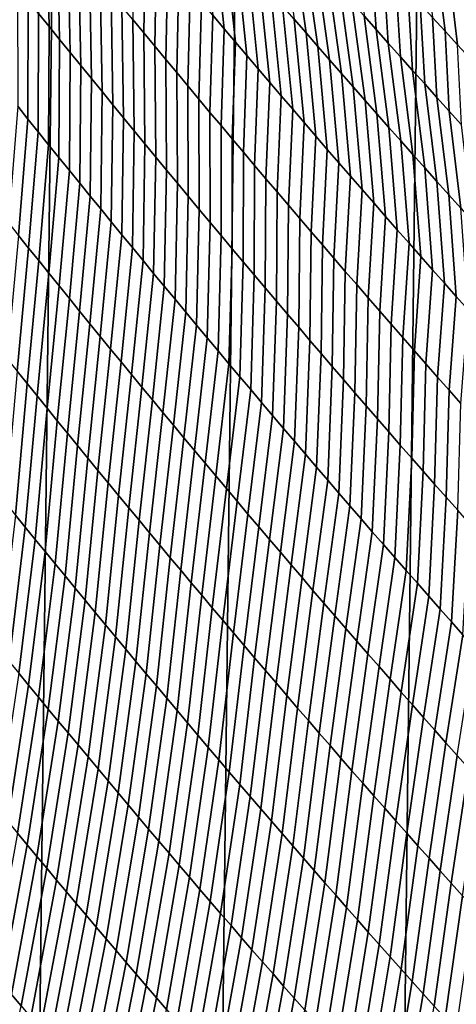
# Model space of a CAD drawing. Header units: metres. Extents: x -240 to 45, y -77 to 27.
# Tile 933 of 1056: x 4.17 to 5.64, y -19.38 to -16.07. Entities that reach past the tile are written whole.
import ezdxf

# ---------------------------------------------------------------- set-up
doc = ezdxf.new("R2010")
doc.units = ezdxf.units.M
doc.layers.add('solid_102011X2', color=7, linetype='CONTINUOUS')

msp = doc.modelspace()

# ---------------------------------------------------------------- linework, layer by layer
at = {"layer": 'solid_102011X2'}
for points in [[(4.777777, 26.364204), (4.160993, -26.468023), (3.541257, -26.558228), (4.16087, 26.46805)], [(5.392083, 26.246679), (4.77797, -26.364157), (4.160993, -26.468023), (4.777777, 26.364204)], [(6.002442, 26.115765), (5.392362, -26.246609), (4.77797, -26.364157), (5.392083, 26.246679)], [(6.608932, 25.971432), (6.00279, -26.115679), (5.392362, -26.246609), (6.002442, 26.115765)], [(4.238282, -16.044172, 116.521873), (4.273638, -16.088011, 116.556), (4.264534, -15.708798, 116.926529), (4.228619, -15.664352, 116.893143)], [(4.273638, -16.088011, 116.556), (4.309095, -16.131878, 116.590034), (4.30055, -15.753268, 116.959824), (4.264534, -15.708798, 116.926529)], [(4.824756, -16.050516, 117.808846), (4.862894, -16.095701, 117.839882), (4.825462, -15.744552, 118.216774), (4.786731, -15.698879, 118.186501)], [(4.555439, -16.065065, 117.190224), (4.592242, -16.109661, 117.222763), (4.597897, -15.7794, 117.620537), (4.56042, -15.734223, 117.588806)], [(5.099155, -16.064016, 118.425858), (5.138615, -16.109602, 118.455322), (5.091511, -15.777246, 118.838005), (5.051434, -15.731234, 118.809334)], [(4.309095, -16.131878, 116.590034), (4.344653, -16.17577, 116.623985), (4.336667, -15.797758, 116.993019), (4.30055, -15.753268, 116.959824)], [(4.862894, -16.095701, 117.839882), (4.901124, -16.140881, 117.870827), (4.864287, -15.790218, 118.246941), (4.825462, -15.744552, 118.216774)], [(4.344653, -16.17577, 116.623985), (4.380311, -16.219685, 116.657837), (4.372883, -15.842269, 117.026123), (4.336667, -15.797758, 116.993019)], [(4.592242, -16.109661, 117.222763), (4.629141, -16.154266, 117.255203), (4.63547, -15.824581, 117.652161), (4.597897, -15.7794, 117.620537)], [(4.901124, -16.140881, 117.870827), (4.939447, -16.186056, 117.901672), (4.903204, -15.835877, 118.277016), (4.864287, -15.790218, 118.246941)], [(5.138615, -16.109602, 118.455322), (5.178163, -16.155172, 118.484688), (5.131677, -15.823238, 118.866577), (5.091511, -15.777246, 118.838005)], [(5.333819, -16.052876, 119.007904), (5.374506, -16.098728, 119.035866), (5.35634, -15.82795, 119.449471), (5.314919, -15.781747, 119.422401)], [(5.564699, -16.058458, 119.583275), (5.606616, -16.104448, 119.609726), (5.575527, -15.846955, 120.023857), (5.532838, -15.800653, 119.998268)], [(4.629141, -16.154266, 117.255203), (4.666136, -16.198881, 117.287552), (4.673138, -15.869765, 117.683693), (4.63547, -15.824581, 117.652161)], [(4.939447, -16.186056, 117.901672), (4.977861, -16.231226, 117.932419), (4.942213, -15.881528, 118.306984), (4.903204, -15.835877, 118.277016)], [(5.178163, -16.155172, 118.484688), (5.217799, -16.200726, 118.513947), (5.171931, -15.869212, 118.89505), (5.131677, -15.823238, 118.866577)], [(5.374506, -16.098728, 119.035866), (5.415277, -16.144552, 119.063713), (5.397846, -15.874121, 119.47644), (5.35634, -15.82795, 119.449471)], [(4.380311, -16.219685, 116.657837), (4.416069, -16.263622, 116.691605), (4.409198, -15.886798, 117.059128), (4.372883, -15.842269, 117.026123)], [(4.666136, -16.198881, 117.287552), (4.703225, -16.2435, 117.319809), (4.710901, -15.914953, 117.715126), (4.673138, -15.869765, 117.683693)], [(5.217799, -16.200726, 118.513947), (5.257522, -16.246258, 118.543106), (5.212273, -15.915164, 118.923416), (5.171931, -15.869212, 118.89505)], [(5.415277, -16.144552, 119.063713), (5.456131, -16.190344, 119.091469), (5.439435, -15.920259, 119.503304), (5.397846, -15.874121, 119.47644)], [(5.606616, -16.104448, 119.609726), (5.648613, -16.150396, 119.636078), (5.618299, -15.893213, 120.049339), (5.575527, -15.846955, 120.023857)], [(4.416069, -16.263622, 116.691605), (4.451925, -16.307581, 116.725273), (4.445611, -15.931343, 117.092041), (4.409198, -15.886798, 117.059128)], [(4.977861, -16.231226, 117.932419), (5.016366, -16.276388, 117.963058), (4.981313, -15.927169, 118.336853), (4.942213, -15.881528, 118.306984)], [(5.648613, -16.150396, 119.636078), (5.690691, -16.196302, 119.662323), (5.66115, -15.939425, 120.074722), (5.618299, -15.893213, 120.049339)], [(4.451925, -16.307581, 116.725273), (4.48788, -16.351559, 116.758858), (4.482123, -15.975904, 117.124863), (4.445611, -15.931343, 117.092041)], [(4.703225, -16.2435, 117.319809), (4.740409, -16.288126, 117.351967), (4.748759, -15.960141, 117.746468), (4.710901, -15.914953, 117.715126)], [(5.016366, -16.276388, 117.963058), (5.054962, -16.321541, 117.993607), (5.020504, -15.972797, 118.366623), (4.981313, -15.927169, 118.336853)], [(5.257522, -16.246258, 118.543106), (5.297331, -16.291769, 118.572166), (5.252702, -15.961093, 118.951683), (5.212273, -15.915164, 118.923416)], [(5.456131, -16.190344, 119.091469), (5.497068, -16.236105, 119.119118), (5.481107, -15.966362, 119.53006), (5.439435, -15.920259, 119.503304)], [(4.167982, -16.356815, 116.099297), (4.202582, -16.399921, 116.134293), (4.203027, -16.00036, 116.487656), (4.167875, -15.95658, 116.453346)], [(4.740409, -16.288126, 117.351967), (4.777688, -16.332754, 117.384026), (4.78671, -16.005329, 117.777702), (4.748759, -15.960141, 117.746468)], [(5.054962, -16.321541, 117.993607), (5.093647, -16.366684, 118.024055), (5.059785, -16.018414, 118.396294), (5.020504, -15.972797, 118.366623)], [(5.297331, -16.291769, 118.572166), (5.337226, -16.337259, 118.60112), (5.293218, -16.006998, 118.979843), (5.252702, -15.961093, 118.951683)], [(5.497068, -16.236105, 119.119118), (5.538087, -16.281834, 119.14666), (5.522862, -16.012428, 119.556717), (5.481107, -15.966362, 119.53006)], [(4.202582, -16.399921, 116.134293), (4.237286, -16.443062, 116.169205), (4.238282, -16.044172, 116.521873), (4.203027, -16.00036, 116.487656)], [(4.48788, -16.351559, 116.758858), (4.523933, -16.395554, 116.792351), (4.518733, -16.020477, 117.157593), (4.482123, -15.975904, 117.124863)], [(4.777688, -16.332754, 117.384026), (4.815061, -16.377386, 117.415993), (4.824756, -16.050516, 117.808846), (4.78671, -16.005329, 117.777702)], [(5.337226, -16.337259, 118.60112), (5.377207, -16.382725, 118.629974), (5.333819, -16.052876, 119.007904), (5.293218, -16.006998, 118.979843)], [(4.523933, -16.395554, 116.792351), (4.560084, -16.439566, 116.825745), (4.555439, -16.065065, 117.190224), (4.518733, -16.020477, 117.157593)], [(5.093647, -16.366684, 118.024055), (5.132421, -16.411816, 118.054398), (5.099155, -16.064016, 118.425858), (5.059785, -16.018414, 118.396294)], [(5.538087, -16.281834, 119.14666), (5.579188, -16.327526, 119.17411), (5.564699, -16.058458, 119.583275), (5.522862, -16.012428, 119.556717)], [(4.237286, -16.443062, 116.169205), (4.272091, -16.486235, 116.204033), (4.273638, -16.088011, 116.556), (4.238282, -16.044172, 116.521873)], [(4.560084, -16.439566, 116.825745), (4.596333, -16.483589, 116.859055), (4.592242, -16.109661, 117.222763), (4.555439, -16.065065, 117.190224)], [(4.815061, -16.377386, 117.415993), (4.852526, -16.42202, 117.447868), (4.862894, -16.095701, 117.839882), (4.824756, -16.050516, 117.808846)], [(5.132421, -16.411816, 118.054398), (5.171285, -16.456934, 118.084648), (5.138615, -16.109602, 118.455322), (5.099155, -16.064016, 118.425858)], [(5.377207, -16.382725, 118.629974), (5.417272, -16.428165, 118.65873), (5.374506, -16.098728, 119.035866), (5.333819, -16.052876, 119.007904)], [(5.579188, -16.327526, 119.17411), (5.62037, -16.373184, 119.201447), (5.606616, -16.104448, 119.609726), (5.564699, -16.058458, 119.583275)], [(4.272091, -16.486235, 116.204033), (4.306998, -16.52944, 116.23877), (4.309095, -16.131878, 116.590034), (4.273638, -16.088011, 116.556)], [(4.852526, -16.42202, 117.447868), (4.890085, -16.466654, 117.479645), (4.901124, -16.140881, 117.870827), (4.862894, -16.095701, 117.839882)], [(5.417272, -16.428165, 118.65873), (5.457421, -16.473579, 118.687378), (5.415277, -16.144552, 119.063713), (5.374506, -16.098728, 119.035866)], [(5.62037, -16.373184, 119.201447), (5.661632, -16.418802, 119.228691), (5.648613, -16.150396, 119.636078), (5.606616, -16.104448, 119.609726)], [(4.306998, -16.52944, 116.23877), (4.342007, -16.572672, 116.273415), (4.344653, -16.17577, 116.623985), (4.309095, -16.131878, 116.590034)], [(4.596333, -16.483589, 116.859055), (4.632677, -16.527628, 116.892265), (4.629141, -16.154266, 117.255203), (4.592242, -16.109661, 117.222763)], [(5.171285, -16.456934, 118.084648), (5.210237, -16.502037, 118.114792), (5.178163, -16.155172, 118.484688), (5.138615, -16.109602, 118.455322)], [(4.632677, -16.527628, 116.892265), (4.669117, -16.571676, 116.925392), (4.666136, -16.198881, 117.287552), (4.629141, -16.154266, 117.255203)], [(4.890085, -16.466654, 117.479645), (4.927736, -16.511286, 117.511322), (4.939447, -16.186056, 117.901672), (4.901124, -16.140881, 117.870827)], [(5.210237, -16.502037, 118.114792), (5.249277, -16.547125, 118.144844), (5.217799, -16.200726, 118.513947), (5.178163, -16.155172, 118.484688)], [(5.457421, -16.473579, 118.687378), (5.497653, -16.518965, 118.715927), (5.456131, -16.190344, 119.091469), (5.415277, -16.144552, 119.063713)], [(4.342007, -16.572672, 116.273415), (4.377117, -16.615932, 116.307976), (4.380311, -16.219685, 116.657837), (4.344653, -16.17577, 116.623985)], [(4.669117, -16.571676, 116.925392), (4.705654, -16.615736, 116.95842), (4.703225, -16.2435, 117.319809), (4.666136, -16.198881, 117.287552)], [(4.927736, -16.511286, 117.511322), (4.965479, -16.555918, 117.5429), (4.977861, -16.231226, 117.932419), (4.939447, -16.186056, 117.901672)], [(5.249277, -16.547125, 118.144844), (5.288403, -16.592197, 118.174789), (5.257522, -16.246258, 118.543106), (5.217799, -16.200726, 118.513947)], [(5.497653, -16.518965, 118.715927), (5.537968, -16.56432, 118.744377), (5.497068, -16.236105, 119.119118), (5.456131, -16.190344, 119.091469)], [(4.377117, -16.615932, 116.307976), (4.412327, -16.659218, 116.342453), (4.416069, -16.263622, 116.691605), (4.380311, -16.219685, 116.657837)], [(4.965479, -16.555918, 117.5429), (5.003314, -16.600544, 117.574387), (5.016366, -16.276388, 117.963058), (4.977861, -16.231226, 117.932419)], [(5.537968, -16.56432, 118.744377), (5.578365, -16.609644, 118.77272), (5.538087, -16.281834, 119.14666), (5.497068, -16.236105, 119.119118)], [(4.412327, -16.659218, 116.342453), (4.447637, -16.70253, 116.376839), (4.451925, -16.307581, 116.725273), (4.416069, -16.263622, 116.691605)], [(4.705654, -16.615736, 116.95842), (4.742286, -16.659803, 116.991364), (4.740409, -16.288126, 117.351967), (4.703225, -16.2435, 117.319809)], [(5.288403, -16.592197, 118.174789), (5.327616, -16.637249, 118.204636), (5.297331, -16.291769, 118.572166), (5.257522, -16.246258, 118.543106)], [(4.742286, -16.659803, 116.991364), (4.779012, -16.70388, 117.024208), (4.777688, -16.332754, 117.384026), (4.740409, -16.288126, 117.351967)], [(5.003314, -16.600544, 117.574387), (5.04124, -16.645166, 117.605774), (5.054962, -16.321541, 117.993607), (5.016366, -16.276388, 117.963058)], [(5.327616, -16.637249, 118.204636), (5.366916, -16.682281, 118.234375), (5.337226, -16.337259, 118.60112), (5.297331, -16.291769, 118.572166)], [(5.578365, -16.609644, 118.77272), (5.618844, -16.654936, 118.800964), (5.579188, -16.327526, 119.17411), (5.538087, -16.281834, 119.14666)], [(4.447637, -16.70253, 116.376839), (4.483047, -16.745863, 116.41114), (4.48788, -16.351559, 116.758858), (4.451925, -16.307581, 116.725273)], [(4.779012, -16.70388, 117.024208), (4.815834, -16.747961, 117.056953), (4.815061, -16.377386, 117.415993), (4.777688, -16.332754, 117.384026)], [(5.04124, -16.645166, 117.605774), (5.079256, -16.689781, 117.637062), (5.093647, -16.366684, 118.024055), (5.054962, -16.321541, 117.993607)], [(5.366916, -16.682281, 118.234375), (5.4063, -16.727291, 118.264023), (5.377207, -16.382725, 118.629974), (5.337226, -16.337259, 118.60112)], [(5.618844, -16.654936, 118.800964), (5.659403, -16.700191, 118.829109), (5.62037, -16.373184, 119.201447), (5.579188, -16.327526, 119.17411)], [(4.136632, -16.749477, 115.743362), (4.170585, -16.791779, 115.778999), (4.202582, -16.399921, 116.134293), (4.167982, -16.356815, 116.099297)], [(4.483047, -16.745863, 116.41114), (4.518555, -16.789219, 116.445351), (4.523933, -16.395554, 116.792351), (4.48788, -16.351559, 116.758858)], [(5.079256, -16.689781, 117.637062), (5.117362, -16.734388, 117.668259), (5.132421, -16.411816, 118.054398), (5.093647, -16.366684, 118.024055)], [(4.170585, -16.791779, 115.778999), (4.204641, -16.834116, 115.81456), (4.237286, -16.443062, 116.169205), (4.202582, -16.399921, 116.134293)], [(4.518555, -16.789219, 116.445351), (4.554163, -16.832592, 116.479477), (4.560084, -16.439566, 116.825745), (4.523933, -16.395554, 116.792351)], [(4.815834, -16.747961, 117.056953), (4.852749, -16.792048, 117.089615), (4.852526, -16.42202, 117.447868), (4.815061, -16.377386, 117.415993)], [(5.4063, -16.727291, 118.264023), (5.445769, -16.77228, 118.293571), (5.417272, -16.428165, 118.65873), (5.377207, -16.382725, 118.629974)], [(5.659403, -16.700191, 118.829109), (5.700042, -16.745411, 118.857155), (5.661632, -16.418802, 119.228691), (5.62037, -16.373184, 119.201447)], [(4.852749, -16.792048, 117.089615), (4.889759, -16.83614, 117.122177), (4.890085, -16.466654, 117.479645), (4.852526, -16.42202, 117.447868)], [(5.117362, -16.734388, 117.668259), (5.155559, -16.778988, 117.699348), (5.171285, -16.456934, 118.084648), (5.132421, -16.411816, 118.054398)], [(5.445769, -16.77228, 118.293571), (5.485323, -16.817242, 118.323013), (5.457421, -16.473579, 118.687378), (5.417272, -16.428165, 118.65873)], [(4.204641, -16.834116, 115.81456), (4.238801, -16.876492, 115.850037), (4.272091, -16.486235, 116.204033), (4.237286, -16.443062, 116.169205)], [(4.554163, -16.832592, 116.479477), (4.589868, -16.875986, 116.513504), (4.596333, -16.483589, 116.859055), (4.560084, -16.439566, 116.825745)], [(4.889759, -16.83614, 117.122177), (4.926861, -16.880232, 117.154648), (4.927736, -16.511286, 117.511322), (4.890085, -16.466654, 117.479645)], [(5.155559, -16.778988, 117.699348), (5.193843, -16.823576, 117.730347), (5.210237, -16.502037, 118.114792), (5.171285, -16.456934, 118.084648)], [(4.238801, -16.876492, 115.850037), (4.273065, -16.918901, 115.885437), (4.306998, -16.52944, 116.23877), (4.272091, -16.486235, 116.204033)], [(4.589868, -16.875986, 116.513504), (4.62567, -16.919395, 116.547455), (4.632677, -16.527628, 116.892265), (4.596333, -16.483589, 116.859055)], [(5.193843, -16.823576, 117.730347), (5.232217, -16.868153, 117.761246), (5.249277, -16.547125, 118.144844), (5.210237, -16.502037, 118.114792)], [(5.485323, -16.817242, 118.323013), (5.52496, -16.862179, 118.352356), (5.497653, -16.518965, 118.715927), (5.457421, -16.473579, 118.687378)], [(4.273065, -16.918901, 115.885437), (4.30743, -16.961346, 115.920746), (4.342007, -16.572672, 116.273415), (4.306998, -16.52944, 116.23877)], [(4.62567, -16.919395, 116.547455), (4.66157, -16.96282, 116.581306), (4.669117, -16.571676, 116.925392), (4.632677, -16.527628, 116.892265)], [(4.926861, -16.880232, 117.154648), (4.964057, -16.924326, 117.187027), (4.965479, -16.555918, 117.5429), (4.927736, -16.511286, 117.511322)], [(5.52496, -16.862179, 118.352356), (5.56468, -16.907087, 118.381599), (5.537968, -16.56432, 118.744377), (5.497653, -16.518965, 118.715927)], [(4.964057, -16.924326, 117.187027), (5.001345, -16.96842, 117.219307), (5.003314, -16.600544, 117.574387), (4.965479, -16.555918, 117.5429)], [(5.232217, -16.868153, 117.761246), (5.270679, -16.912716, 117.792046), (5.288403, -16.592197, 118.174789), (5.249277, -16.547125, 118.144844)], [(5.56468, -16.907087, 118.381599), (5.604483, -16.951967, 118.410744), (5.578365, -16.609644, 118.77272), (5.537968, -16.56432, 118.744377)], [(4.30743, -16.961346, 115.920746), (4.341898, -17.003822, 115.955978), (4.377117, -16.615932, 116.307976), (4.342007, -16.572672, 116.273415)], [(4.66157, -16.96282, 116.581306), (4.697567, -17.006258, 116.615074), (4.705654, -16.615736, 116.95842), (4.669117, -16.571676, 116.925392)], [(5.001345, -16.96842, 117.219307), (5.038726, -17.012512, 117.251495), (5.04124, -16.645166, 117.605774), (5.003314, -16.600544, 117.574387)], [(5.270679, -16.912716, 117.792046), (5.309228, -16.957264, 117.822754), (5.327616, -16.637249, 118.204636), (5.288403, -16.592197, 118.174789)], [(4.341898, -17.003822, 115.955978), (4.376468, -17.046329, 115.991127), (4.412327, -16.659218, 116.342453), (4.377117, -16.615932, 116.307976)], [(4.697567, -17.006258, 116.615074), (4.73366, -17.049709, 116.64875), (4.742286, -16.659803, 116.991364), (4.705654, -16.615736, 116.95842)], [(5.309228, -16.957264, 117.822754), (5.347865, -17.001795, 117.853355), (5.366916, -16.682281, 118.234375), (5.327616, -16.637249, 118.204636)], [(5.604483, -16.951967, 118.410744), (5.644367, -16.996817, 118.439789), (5.618844, -16.654936, 118.800964), (5.578365, -16.609644, 118.77272)], [(4.376468, -17.046329, 115.991127), (4.411139, -17.088865, 116.026192), (4.447637, -16.70253, 116.376839), (4.412327, -16.659218, 116.342453)], [(4.73366, -17.049709, 116.64875), (4.76985, -17.09317, 116.682343), (4.779012, -16.70388, 117.024208), (4.742286, -16.659803, 116.991364)], [(5.038726, -17.012512, 117.251495), (5.076198, -17.056601, 117.283585), (5.079256, -16.689781, 117.637062), (5.04124, -16.645166, 117.605774)], [(5.644367, -16.996817, 118.439789), (5.684332, -17.041632, 118.468735), (5.659403, -16.700191, 118.829109), (5.618844, -16.654936, 118.800964)], [(4.411139, -17.088865, 116.026192), (4.44591, -17.13143, 116.061172), (4.483047, -16.745863, 116.41114), (4.447637, -16.70253, 116.376839)], [(5.076198, -17.056601, 117.283585), (5.113761, -17.100685, 117.315582), (5.117362, -16.734388, 117.668259), (5.079256, -16.689781, 117.637062)], [(5.347865, -17.001795, 117.853355), (5.386588, -17.046309, 117.883865), (5.4063, -16.727291, 118.264023), (5.366916, -16.682281, 118.234375)], [(4.76985, -17.09317, 116.682343), (4.806135, -17.136642, 116.715836), (4.815834, -16.747961, 117.056953), (4.779012, -16.70388, 117.024208)], [(5.113761, -17.100685, 117.315582), (5.151415, -17.144764, 117.347481), (5.155559, -16.778988, 117.699348), (5.117362, -16.734388, 117.668259)], [(5.386588, -17.046309, 117.883865), (5.425397, -17.090803, 117.914268), (5.445769, -16.77228, 118.293571), (5.4063, -16.727291, 118.264023)], [(4.44591, -17.13143, 116.061172), (4.480783, -17.174019, 116.096062), (4.518555, -16.789219, 116.445351), (4.483047, -16.745863, 116.41114)], [(4.806135, -17.136642, 116.715836), (4.842516, -17.180122, 116.749245), (4.852749, -16.792048, 117.089615), (4.815834, -16.747961, 117.056953)], [(4.132644, -17.206911, 115.448395), (4.166172, -17.24851, 115.484634), (4.204641, -16.834116, 115.81456), (4.170585, -16.791779, 115.778999)], [(4.480783, -17.174019, 116.096062), (4.515755, -17.216635, 116.130875), (4.554163, -16.832592, 116.479477), (4.518555, -16.789219, 116.445351)], [(4.842516, -17.180122, 116.749245), (4.878992, -17.22361, 116.782562), (4.889759, -16.83614, 117.122177), (4.852749, -16.792048, 117.089615)], [(5.151415, -17.144764, 117.347481), (5.18916, -17.188835, 117.379288), (5.193843, -16.823576, 117.730347), (5.155559, -16.778988, 117.699348)], [(5.425397, -17.090803, 117.914268), (5.464291, -17.135279, 117.94458), (5.485323, -16.817242, 118.323013), (5.445769, -16.77228, 118.293571)], [(4.166172, -17.24851, 115.484634), (4.199804, -17.290152, 115.520805), (4.238801, -16.876492, 115.850037), (4.204641, -16.834116, 115.81456)], [(4.515755, -17.216635, 116.130875), (4.550827, -17.259272, 116.165604), (4.589868, -16.875986, 116.513504), (4.554163, -16.832592, 116.479477)], [(4.878992, -17.22361, 116.782562), (4.915563, -17.267103, 116.815788), (4.926861, -16.880232, 117.154648), (4.889759, -16.83614, 117.122177)], [(5.18916, -17.188835, 117.379288), (5.226994, -17.232897, 117.410995), (5.232217, -16.868153, 117.761246), (5.193843, -16.823576, 117.730347)], [(5.464291, -17.135279, 117.94458), (5.503271, -17.179729, 117.974792), (5.52496, -16.862179, 118.352356), (5.485323, -16.817242, 118.323013)], [(5.226994, -17.232897, 117.410995), (5.264918, -17.276949, 117.442612), (5.270679, -16.912716, 117.792046), (5.232217, -16.868153, 117.761246)], [(5.503271, -17.179729, 117.974792), (5.542334, -17.224157, 118.004898), (5.56468, -16.907087, 118.381599), (5.52496, -16.862179, 118.352356)], [(4.199804, -17.290152, 115.520805), (4.233542, -17.331831, 115.556885), (4.273065, -16.918901, 115.885437), (4.238801, -16.876492, 115.850037)], [(4.550827, -17.259272, 116.165604), (4.585997, -17.301929, 116.200249), (4.62567, -16.919395, 116.547455), (4.589868, -16.875986, 116.513504)], [(4.915563, -17.267103, 116.815788), (4.952228, -17.3106, 116.848915), (4.964057, -16.924326, 117.187027), (4.926861, -16.880232, 117.154648)], [(4.233542, -17.331831, 115.556885), (4.267385, -17.37355, 115.592896), (4.30743, -16.961346, 115.920746), (4.273065, -16.918901, 115.885437)], [(4.585997, -17.301929, 116.200249), (4.621266, -17.344608, 116.234802), (4.66157, -16.96282, 116.581306), (4.62567, -16.919395, 116.547455)], [(4.952228, -17.3106, 116.848915), (4.988987, -17.354101, 116.881958), (5.001345, -16.96842, 117.219307), (4.964057, -16.924326, 117.187027)], [(5.264918, -17.276949, 117.442612), (5.302931, -17.32099, 117.474129), (5.309228, -16.957264, 117.822754), (5.270679, -16.912716, 117.792046)], [(5.542334, -17.224157, 118.004898), (5.581481, -17.268559, 118.034912), (5.604483, -16.951967, 118.410744), (5.56468, -16.907087, 118.381599)], [(4.267385, -17.37355, 115.592896), (4.301331, -17.415306, 115.628822), (4.341898, -17.003822, 115.955978), (4.30743, -16.961346, 115.920746)], [(4.621266, -17.344608, 116.234802), (4.656634, -17.387304, 116.269272), (4.697567, -17.006258, 116.615074), (4.66157, -16.96282, 116.581306)], [(4.988987, -17.354101, 116.881958), (5.02584, -17.397604, 116.914909), (5.038726, -17.012512, 117.251495), (5.001345, -16.96842, 117.219307)], [(5.302931, -17.32099, 117.474129), (5.341032, -17.365017, 117.505554), (5.347865, -17.001795, 117.853355), (5.309228, -16.957264, 117.822754)], [(5.581481, -17.268559, 118.034912), (5.620712, -17.312933, 118.064827), (5.644367, -16.996817, 118.439789), (5.604483, -16.951967, 118.410744)], [(5.341032, -17.365017, 117.505554), (5.379221, -17.409029, 117.53688), (5.386588, -17.046309, 117.883865), (5.347865, -17.001795, 117.853355)], [(5.620712, -17.312933, 118.064827), (5.660025, -17.357279, 118.09465), (5.684332, -17.041632, 118.468735), (5.644367, -16.996817, 118.439789)], [(4.301331, -17.415306, 115.628822), (4.335382, -17.457096, 115.664673), (4.376468, -17.046329, 115.991127), (4.341898, -17.003822, 115.955978)], [(4.656634, -17.387304, 116.269272), (4.6921, -17.430017, 116.303658), (4.73366, -17.049709, 116.64875), (4.697567, -17.006258, 116.615074)], [(5.02584, -17.397604, 116.914909), (5.062786, -17.441107, 116.947769), (5.076198, -17.056601, 117.283585), (5.038726, -17.012512, 117.251495)], [(4.335382, -17.457096, 115.664673), (4.369536, -17.49892, 115.700447), (4.411139, -17.088865, 116.026192), (4.376468, -17.046329, 115.991127)], [(4.6921, -17.430017, 116.303658), (4.727664, -17.472746, 116.337959), (4.76985, -17.09317, 116.682343), (4.73366, -17.049709, 116.64875)], [(5.062786, -17.441107, 116.947769), (5.099824, -17.484608, 116.98053), (5.113761, -17.100685, 117.315582), (5.076198, -17.056601, 117.283585)], [(5.379221, -17.409029, 117.53688), (5.417498, -17.453024, 117.568108), (5.425397, -17.090803, 117.914268), (5.386588, -17.046309, 117.883865)], [(4.369536, -17.49892, 115.700447), (4.403793, -17.540775, 115.736137), (4.44591, -17.13143, 116.061172), (4.411139, -17.088865, 116.026192)], [(4.727664, -17.472746, 116.337959), (4.763325, -17.51549, 116.372177), (4.806135, -17.136642, 116.715836), (4.76985, -17.09317, 116.682343)], [(5.099824, -17.484608, 116.98053), (5.136956, -17.528107, 117.013206), (5.151415, -17.144764, 117.347481), (5.113761, -17.100685, 117.315582)], [(5.417498, -17.453024, 117.568108), (5.455862, -17.497002, 117.599243), (5.464291, -17.135279, 117.94458), (5.425397, -17.090803, 117.914268)], [(4.403793, -17.540775, 115.736137), (4.438153, -17.582663, 115.771751), (4.480783, -17.174019, 116.096062), (4.44591, -17.13143, 116.061172)], [(4.763325, -17.51549, 116.372177), (4.799083, -17.558247, 116.406303), (4.842516, -17.180122, 116.749245), (4.806135, -17.136642, 116.715836)], [(5.136956, -17.528107, 117.013206), (5.174179, -17.571602, 117.045784), (5.18916, -17.188835, 117.379288), (5.151415, -17.144764, 117.347481)], [(5.455862, -17.497002, 117.599243), (5.494312, -17.54096, 117.63028), (5.503271, -17.179729, 117.974792), (5.464291, -17.135279, 117.94458)], [(4.438153, -17.582663, 115.771751), (4.472615, -17.624578, 115.807289), (4.515755, -17.216635, 116.130875), (4.480783, -17.174019, 116.096062)], [(4.799083, -17.558247, 116.406303), (4.834938, -17.601013, 116.440346), (4.878992, -17.22361, 116.782562), (4.842516, -17.180122, 116.749245)], [(5.174179, -17.571602, 117.045784), (5.211494, -17.615091, 117.07827), (5.226994, -17.232897, 117.410995), (5.18916, -17.188835, 117.379288)], [(5.494312, -17.54096, 117.63028), (5.532848, -17.584898, 117.661217), (5.542334, -17.224157, 118.004898), (5.503271, -17.179729, 117.974792)], [(4.472615, -17.624578, 115.807289), (4.507179, -17.666521, 115.842735), (4.550827, -17.259272, 116.165604), (4.515755, -17.216635, 116.130875)], [(4.834938, -17.601013, 116.440346), (4.87089, -17.643791, 116.474297), (4.915563, -17.267103, 116.815788), (4.878992, -17.22361, 116.782562)], [(5.211494, -17.615091, 117.07827), (5.2489, -17.658573, 117.110664), (5.264918, -17.276949, 117.442612), (5.226994, -17.232897, 117.410995)], [(5.532848, -17.584898, 117.661217), (5.57147, -17.628815, 117.692062), (5.581481, -17.268559, 118.034912), (5.542334, -17.224157, 118.004898)], [(4.127301, -17.691917, 115.187119), (4.160419, -17.732742, 115.223854), (4.199804, -17.290152, 115.520805), (4.166172, -17.24851, 115.484634)], [(4.507179, -17.666521, 115.842735), (4.541844, -17.70849, 115.878113), (4.585997, -17.301929, 116.200249), (4.550827, -17.259272, 116.165604)], [(4.87089, -17.643791, 116.474297), (4.906937, -17.686579, 116.508163), (4.952228, -17.3106, 116.848915), (4.915563, -17.267103, 116.815788)], [(4.160419, -17.732742, 115.223854), (4.193643, -17.773611, 115.260521), (4.233542, -17.331831, 115.556885), (4.199804, -17.290152, 115.520805)], [(5.2489, -17.658573, 117.110664), (5.286397, -17.702047, 117.142967), (5.302931, -17.32099, 117.474129), (5.264918, -17.276949, 117.442612)], [(5.57147, -17.628815, 117.692062), (5.610177, -17.672705, 117.722809), (5.620712, -17.312933, 118.064827), (5.581481, -17.268559, 118.034912)], [(4.193643, -17.773611, 115.260521), (4.226974, -17.81452, 115.297119), (4.267385, -17.37355, 115.592896), (4.233542, -17.331831, 115.556885)], [(4.541844, -17.70849, 115.878113), (4.576611, -17.750483, 115.913399), (4.621266, -17.344608, 116.234802), (4.585997, -17.301929, 116.200249)], [(4.906937, -17.686579, 116.508163), (4.943081, -17.729374, 116.541939), (4.988987, -17.354101, 116.881958), (4.952228, -17.3106, 116.848915)], [(5.286397, -17.702047, 117.142967), (5.323984, -17.74551, 117.175171), (5.341032, -17.365017, 117.505554), (5.302931, -17.32099, 117.474129)], [(5.610177, -17.672705, 117.722809), (5.648969, -17.71657, 117.753456), (5.660025, -17.357279, 118.09465), (5.620712, -17.312933, 118.064827)], [(4.576611, -17.750483, 115.913399), (4.611478, -17.7925, 115.948608), (4.656634, -17.387304, 116.269272), (4.621266, -17.344608, 116.234802)], [(4.943081, -17.729374, 116.541939), (4.97932, -17.772173, 116.57563), (5.02584, -17.397604, 116.914909), (4.988987, -17.354101, 116.881958)], [(5.323984, -17.74551, 117.175171), (5.361661, -17.788961, 117.207291), (5.379221, -17.409029, 117.53688), (5.341032, -17.365017, 117.505554)], [(4.226974, -17.81452, 115.297119), (4.260412, -17.855471, 115.333633), (4.301331, -17.415306, 115.628822), (4.267385, -17.37355, 115.592896)], [(4.611478, -17.7925, 115.948608), (4.646446, -17.834536, 115.983734), (4.6921, -17.430017, 116.303658), (4.656634, -17.387304, 116.269272)], [(4.97932, -17.772173, 116.57563), (5.015655, -17.814978, 116.60923), (5.062786, -17.441107, 116.947769), (5.02584, -17.397604, 116.914909)], [(4.260412, -17.855471, 115.333633), (4.293955, -17.896461, 115.370079), (4.335382, -17.457096, 115.664673), (4.301331, -17.415306, 115.628822)], [(4.646446, -17.834536, 115.983734), (4.681514, -17.876595, 116.018784), (4.727664, -17.472746, 116.337959), (4.6921, -17.430017, 116.303658)], [(5.361661, -17.788961, 117.207291), (5.399428, -17.832401, 117.239311), (5.417498, -17.453024, 117.568108), (5.379221, -17.409029, 117.53688)], [(4.293955, -17.896461, 115.370079), (4.327605, -17.937489, 115.406456), (4.369536, -17.49892, 115.700447), (4.335382, -17.457096, 115.664673)], [(5.015655, -17.814978, 116.60923), (5.052084, -17.857786, 116.642746), (5.099824, -17.484608, 116.98053), (5.062786, -17.441107, 116.947769)], [(5.399428, -17.832401, 117.239311), (5.437284, -17.875824, 117.271233), (5.455862, -17.497002, 117.599243), (5.417498, -17.453024, 117.568108)], [(4.327605, -17.937489, 115.406456), (4.36136, -17.978552, 115.442749), (4.403793, -17.540775, 115.736137), (4.369536, -17.49892, 115.700447)], [(4.681514, -17.876595, 116.018784), (4.716682, -17.918669, 116.053741), (4.763325, -17.51549, 116.372177), (4.727664, -17.472746, 116.337959)], [(5.052084, -17.857786, 116.642746), (5.088608, -17.900595, 116.676163), (5.136956, -17.528107, 117.013206), (5.099824, -17.484608, 116.98053)], [(5.437284, -17.875824, 117.271233), (5.475228, -17.919231, 117.30307), (5.494312, -17.54096, 117.63028), (5.455862, -17.497002, 117.599243)], [(4.716682, -17.918669, 116.053741), (4.75195, -17.960762, 116.088623), (4.799083, -17.558247, 116.406303), (4.763325, -17.51549, 116.372177)], [(5.088608, -17.900595, 116.676163), (5.125226, -17.943405, 116.709503), (5.174179, -17.571602, 117.045784), (5.136956, -17.528107, 117.013206)], [(4.36136, -17.978552, 115.442749), (4.39522, -18.01965, 115.478973), (4.438153, -17.582663, 115.771751), (4.403793, -17.540775, 115.736137)], [(4.75195, -17.960762, 116.088623), (4.787317, -18.002872, 116.123421), (4.834938, -17.601013, 116.440346), (4.799083, -17.558247, 116.406303)], [(5.475228, -17.919231, 117.30307), (5.513261, -17.962622, 117.334808), (5.532848, -17.584898, 117.661217), (5.494312, -17.54096, 117.63028)], [(4.39522, -18.01965, 115.478973), (4.429184, -18.06078, 115.515121), (4.472615, -17.624578, 115.807289), (4.438153, -17.582663, 115.771751)], [(5.125226, -17.943405, 116.709503), (5.161938, -17.986214, 116.742744), (5.211494, -17.615091, 117.07827), (5.174179, -17.571602, 117.045784)], [(5.513261, -17.962622, 117.334808), (5.551382, -18.005991, 117.366455), (5.57147, -17.628815, 117.692062), (5.532848, -17.584898, 117.661217)], [(4.429184, -18.06078, 115.515121), (4.463253, -18.10194, 115.551186), (4.507179, -17.666521, 115.842735), (4.472615, -17.624578, 115.807289)], [(4.787317, -18.002872, 116.123421), (4.822783, -18.044994, 116.158134), (4.87089, -17.643791, 116.474297), (4.834938, -17.601013, 116.440346)], [(5.161938, -17.986214, 116.742744), (5.198743, -18.029018, 116.775902), (5.2489, -17.658573, 117.110664), (5.211494, -17.615091, 117.07827)], [(5.551382, -18.005991, 117.366455), (5.589589, -18.049341, 117.398003), (5.610177, -17.672705, 117.722809), (5.57147, -17.628815, 117.692062)], [(4.822783, -18.044994, 116.158134), (4.858349, -18.087132, 116.192764), (4.906937, -17.686579, 116.508163), (4.87089, -17.643791, 116.474297)], [(5.198743, -18.029018, 116.775902), (5.235641, -18.071819, 116.808968), (5.286397, -17.702047, 117.142967), (5.2489, -17.658573, 117.110664)], [(4.463253, -18.10194, 115.551186), (4.497427, -18.143133, 115.587181), (4.541844, -17.70849, 115.878113), (4.507179, -17.666521, 115.842735)], [(4.858349, -18.087132, 116.192764), (4.894013, -18.12928, 116.22731), (4.943081, -17.729374, 116.541939), (4.906937, -17.686579, 116.508163)], [(5.589589, -18.049341, 117.398003), (5.627884, -18.092667, 117.429459), (5.648969, -17.71657, 117.753456), (5.610177, -17.672705, 117.722809)], [(4.497427, -18.143133, 115.587181), (4.531703, -18.184353, 115.6231), (4.576611, -17.750483, 115.913399), (4.541844, -17.70849, 115.878113)], [(4.894013, -18.12928, 116.22731), (4.929775, -18.171438, 116.261772), (4.97932, -17.772173, 116.57563), (4.943081, -17.729374, 116.541939)], [(5.235641, -18.071819, 116.808968), (5.272633, -18.114614, 116.841942), (5.323984, -17.74551, 117.175171), (5.286397, -17.702047, 117.142967)], [(5.627884, -18.092667, 117.429459), (5.666265, -18.135967, 117.460823), (5.687844, -17.760406, 117.784012), (5.648969, -17.71657, 117.753456)], [(4.106283, -18.185358, 114.944885), (4.139009, -18.225376, 114.982101), (4.193643, -17.773611, 115.260521), (4.160419, -17.732742, 115.223854)], [(4.531703, -18.184353, 115.6231), (4.566083, -18.225599, 115.658943), (4.611478, -17.7925, 115.948608), (4.576611, -17.750483, 115.913399)], [(5.272633, -18.114614, 116.841942), (5.309716, -18.157404, 116.874832), (5.361661, -17.788961, 117.207291), (5.323984, -17.74551, 117.175171)], [(4.139009, -18.225376, 114.982101), (4.171845, -18.265438, 115.019249), (4.226974, -17.81452, 115.297119), (4.193643, -17.773611, 115.260521)], [(4.566083, -18.225599, 115.658943), (4.600566, -18.26687, 115.69471), (4.646446, -17.834536, 115.983734), (4.611478, -17.7925, 115.948608)], [(4.929775, -18.171438, 116.261772), (4.965635, -18.213604, 116.296143), (5.015655, -17.814978, 116.60923), (4.97932, -17.772173, 116.57563)], [(5.309716, -18.157404, 116.874832), (5.346892, -18.200182, 116.907631), (5.399428, -17.832401, 117.239311), (5.361661, -17.788961, 117.207291)], [(4.171845, -18.265438, 115.019249), (4.204791, -18.305546, 115.056335), (4.260412, -17.855471, 115.333633), (4.226974, -17.81452, 115.297119)], [(4.965635, -18.213604, 116.296143), (5.001594, -18.255777, 116.330437), (5.052084, -17.857786, 116.642746), (5.015655, -17.814978, 116.60923)], [(4.204791, -18.305546, 115.056335), (4.237844, -18.345697, 115.093346), (4.293955, -17.896461, 115.370079), (4.260412, -17.855471, 115.333633)], [(4.600566, -18.26687, 115.69471), (4.635152, -18.308167, 115.730392), (4.681514, -17.876595, 116.018784), (4.646446, -17.834536, 115.983734)], [(5.001594, -18.255777, 116.330437), (5.037649, -18.297958, 116.364647), (5.088608, -17.900595, 116.676163), (5.052084, -17.857786, 116.642746)], [(5.346892, -18.200182, 116.907631), (5.384159, -18.24295, 116.940331), (5.437284, -17.875824, 117.271233), (5.399428, -17.832401, 117.239311)], [(4.237844, -18.345697, 115.093346), (4.271007, -18.385889, 115.130287), (4.327605, -17.937489, 115.406456), (4.293955, -17.896461, 115.370079)], [(4.635152, -18.308167, 115.730392), (4.669841, -18.349485, 115.765999), (4.716682, -17.918669, 116.053741), (4.681514, -17.876595, 116.018784)], [(5.384159, -18.24295, 116.940331), (5.421517, -18.285707, 116.972946), (5.475228, -17.919231, 117.30307), (5.437284, -17.875824, 117.271233)], [(4.669841, -18.349485, 115.765999), (4.704632, -18.390825, 115.801529), (4.75195, -17.960762, 116.088623), (4.716682, -17.918669, 116.053741)], [(5.037649, -18.297958, 116.364647), (5.073802, -18.340141, 116.398766), (5.125226, -17.943405, 116.709503), (5.088608, -17.900595, 116.676163)], [(5.421517, -18.285707, 116.972946), (5.458967, -18.328449, 117.00547), (5.513261, -17.962622, 117.334808), (5.475228, -17.919231, 117.30307)], [(4.271007, -18.385889, 115.130287), (4.304278, -18.426121, 115.16716), (4.36136, -17.978552, 115.442749), (4.327605, -17.937489, 115.406456)], [(4.704632, -18.390825, 115.801529), (4.739525, -18.432184, 115.836983), (4.787317, -18.002872, 116.123421), (4.75195, -17.960762, 116.088623)], [(5.073802, -18.340141, 116.398766), (5.110052, -18.382328, 116.4328), (5.161938, -17.986214, 116.742744), (5.125226, -17.943405, 116.709503)], [(5.458967, -18.328449, 117.00547), (5.496506, -18.371178, 117.03791), (5.551382, -18.005991, 117.366455), (5.513261, -17.962622, 117.334808)], [(4.304278, -18.426121, 115.16716), (4.337656, -18.466393, 115.203964), (4.39522, -18.01965, 115.478973), (4.36136, -17.978552, 115.442749)], [(5.110052, -18.382328, 116.4328), (5.146398, -18.424515, 116.466751), (5.198743, -18.029018, 116.775902), (5.161938, -17.986214, 116.742744)], [(4.337656, -18.466393, 115.203964), (4.371143, -18.506701, 115.2407), (4.429184, -18.06078, 115.515121), (4.39522, -18.01965, 115.478973)], [(4.739525, -18.432184, 115.836983), (4.77452, -18.473562, 115.872353), (4.822783, -18.044994, 116.158134), (4.787317, -18.002872, 116.123421)], [(5.146398, -18.424515, 116.466751), (5.182841, -18.466703, 116.50061), (5.235641, -18.071819, 116.808968), (5.198743, -18.029018, 116.775902)], [(5.496506, -18.371178, 117.03791), (5.534136, -18.413887, 117.070251), (5.589589, -18.049341, 117.398003), (5.551382, -18.005991, 117.366455)], [(4.371143, -18.506701, 115.2407), (4.404737, -18.547043, 115.277367), (4.463253, -18.10194, 115.551186), (4.429184, -18.06078, 115.515121)], [(4.77452, -18.473562, 115.872353), (4.809618, -18.514957, 115.907646), (4.858349, -18.087132, 116.192764), (4.822783, -18.044994, 116.158134)], [(5.534136, -18.413887, 117.070251), (5.571856, -18.456579, 117.102501), (5.627884, -18.092667, 117.429459), (5.589589, -18.049341, 117.398003)], [(4.809618, -18.514957, 115.907646), (4.844817, -18.556366, 115.942863), (4.894013, -18.12928, 116.22731), (4.858349, -18.087132, 116.192764)], [(5.182841, -18.466703, 116.50061), (5.219379, -18.508888, 116.534393), (5.272633, -18.114614, 116.841942), (5.235641, -18.071819, 116.808968)], [(5.571856, -18.456579, 117.102501), (5.609664, -18.49925, 117.134666), (5.666265, -18.135967, 117.460823), (5.627884, -18.092667, 117.429459)], [(4.404737, -18.547043, 115.277367), (4.438438, -18.58742, 115.313957), (4.497427, -18.143133, 115.587181), (4.463253, -18.10194, 115.551186)], [(5.219379, -18.508888, 116.534393), (5.256013, -18.551071, 116.568077), (5.309716, -18.157404, 116.874832), (5.272633, -18.114614, 116.841942)], [(4.438438, -18.58742, 115.313957), (4.472245, -18.627829, 115.350479), (4.531703, -18.184353, 115.6231), (4.497427, -18.143133, 115.587181)], [(4.844817, -18.556366, 115.942863), (4.880116, -18.59779, 115.977997), (4.929775, -18.171438, 116.261772), (4.894013, -18.12928, 116.22731)], [(5.256013, -18.551071, 116.568077), (5.292743, -18.593246, 116.601685), (5.346892, -18.200182, 116.907631), (5.309716, -18.157404, 116.874832)], [(5.609664, -18.49925, 117.134666), (5.647562, -18.541901, 117.166733), (5.704731, -18.179243, 117.492088), (5.666265, -18.135967, 117.460823)], [(4.472245, -18.627829, 115.350479), (4.506159, -18.66827, 115.386925), (4.566083, -18.225599, 115.658943), (4.531703, -18.184353, 115.6231)], [(4.880116, -18.59779, 115.977997), (4.915518, -18.639225, 116.013046), (4.965635, -18.213604, 116.296143), (4.929775, -18.171438, 116.261772)], [(4.506159, -18.66827, 115.386925), (4.54018, -18.708738, 115.423302), (4.600566, -18.26687, 115.69471), (4.566083, -18.225599, 115.658943)], [(4.915518, -18.639225, 116.013046), (4.95102, -18.680672, 116.048019), (5.001594, -18.255777, 116.330437), (4.965635, -18.213604, 116.296143)], [(5.292743, -18.593246, 116.601685), (5.329567, -18.635418, 116.635201), (5.384159, -18.24295, 116.940331), (5.346892, -18.200182, 116.907631)], [(4.95102, -18.680672, 116.048019), (4.986622, -18.722128, 116.082909), (5.037649, -18.297958, 116.364647), (5.001594, -18.255777, 116.330437)], [(5.329567, -18.635418, 116.635201), (5.366487, -18.67758, 116.668633), (5.421517, -18.285707, 116.972946), (5.384159, -18.24295, 116.940331)], [(4.102122, -18.725292, 114.759933), (4.134592, -18.764521, 114.797539), (4.204791, -18.305546, 115.056335), (4.171845, -18.265438, 115.019249)], [(4.54018, -18.708738, 115.423302), (4.574306, -18.749237, 115.459602), (4.635152, -18.308167, 115.730392), (4.600566, -18.26687, 115.69471)], [(5.366487, -18.67758, 116.668633), (5.4035, -18.719732, 116.701973), (5.458967, -18.328449, 117.00547), (5.421517, -18.285707, 116.972946)], [(4.134592, -18.764521, 114.797539), (4.167175, -18.803795, 114.835091), (4.237844, -18.345697, 115.093346), (4.204791, -18.305546, 115.056335)], [(4.574306, -18.749237, 115.459602), (4.608538, -18.789762, 115.495834), (4.669841, -18.349485, 115.765999), (4.635152, -18.308167, 115.730392)], [(4.986622, -18.722128, 116.082909), (5.022326, -18.763592, 116.117722), (5.073802, -18.340141, 116.398766), (5.037649, -18.297958, 116.364647)], [(4.167175, -18.803795, 114.835091), (4.199869, -18.843117, 114.872574), (4.271007, -18.385889, 115.130287), (4.237844, -18.345697, 115.093346)], [(4.608538, -18.789762, 115.495834), (4.642876, -18.830311, 115.53199), (4.704632, -18.390825, 115.801529), (4.669841, -18.349485, 115.765999)], [(5.022326, -18.763592, 116.117722), (5.058129, -18.805063, 116.152451), (5.110052, -18.382328, 116.4328), (5.073802, -18.340141, 116.398766)], [(5.4035, -18.719732, 116.701973), (5.440607, -18.761873, 116.735229), (5.496506, -18.371178, 117.03791), (5.458967, -18.328449, 117.00547)], [(4.199869, -18.843117, 114.872574), (4.232675, -18.882483, 114.909996), (4.304278, -18.426121, 115.16716), (4.271007, -18.385889, 115.130287)], [(4.642876, -18.830311, 115.53199), (4.67732, -18.870884, 115.568077), (4.739525, -18.432184, 115.836983), (4.704632, -18.390825, 115.801529)], [(5.058129, -18.805063, 116.152451), (5.094032, -18.846539, 116.187096), (5.146398, -18.424515, 116.466751), (5.110052, -18.382328, 116.4328)], [(5.440607, -18.761873, 116.735229), (5.477808, -18.804001, 116.768394), (5.534136, -18.413887, 117.070251), (5.496506, -18.371178, 117.03791)], [(4.232675, -18.882483, 114.909996), (4.265592, -18.92189, 114.947357), (4.337656, -18.466393, 115.203964), (4.304278, -18.426121, 115.16716)], [(5.094032, -18.846539, 116.187096), (5.130034, -18.888016, 116.221657), (5.182841, -18.466703, 116.50061), (5.146398, -18.424515, 116.466751)], [(5.477808, -18.804001, 116.768394), (5.515103, -18.846115, 116.801476), (5.571856, -18.456579, 117.102501), (5.534136, -18.413887, 117.070251)], [(4.67732, -18.870884, 115.568077), (4.711869, -18.91148, 115.60408), (4.77452, -18.473562, 115.872353), (4.739525, -18.432184, 115.836983)], [(5.515103, -18.846115, 116.801476), (5.55249, -18.888212, 116.834465), (5.609664, -18.49925, 117.134666), (5.571856, -18.456579, 117.102501)], [(4.265592, -18.92189, 114.947357), (4.298621, -18.961338, 114.98465), (4.371143, -18.506701, 115.2407), (4.337656, -18.466393, 115.203964)], [(4.711869, -18.91148, 115.60408), (4.746523, -18.952097, 115.640015), (4.809618, -18.514957, 115.907646), (4.77452, -18.473562, 115.872353)], [(5.130034, -18.888016, 116.221657), (5.166136, -18.929497, 116.256142), (5.219379, -18.508888, 116.534393), (5.182841, -18.466703, 116.50061)], [(4.298621, -18.961338, 114.98465), (4.33176, -19.000828, 115.021873), (4.404737, -18.547043, 115.277367), (4.371143, -18.506701, 115.2407)], [(4.746523, -18.952097, 115.640015), (4.781283, -18.992733, 115.675873), (4.844817, -18.556366, 115.942863), (4.809618, -18.514957, 115.907646)], [(5.166136, -18.929497, 116.256142), (5.202337, -18.970978, 116.290543), (5.256013, -18.551071, 116.568077), (5.219379, -18.508888, 116.534393)], [(5.55249, -18.888212, 116.834465), (5.58997, -18.930292, 116.867371), (5.647562, -18.541901, 117.166733), (5.609664, -18.49925, 117.134666)], [(4.33176, -19.000828, 115.021873), (4.36501, -19.040354, 115.059036), (4.438438, -18.58742, 115.313957), (4.404737, -18.547043, 115.277367)], [(4.781283, -18.992733, 115.675873), (4.816147, -19.033386, 115.711655), (4.880116, -18.59779, 115.977997), (4.844817, -18.556366, 115.942863)], [(5.202337, -18.970978, 116.290543), (5.238637, -19.012457, 116.32486), (5.292743, -18.593246, 116.601685), (5.256013, -18.551071, 116.568077)], [(5.58997, -18.930292, 116.867371), (5.627542, -18.972351, 116.900185), (5.685548, -18.584528, 117.198715), (5.647562, -18.541901, 117.166733)], [(4.36501, -19.040354, 115.059036), (4.398371, -19.079918, 115.09613), (4.472245, -18.627829, 115.350479), (4.438438, -18.58742, 115.313957)], [(5.627542, -18.972351, 116.900185), (5.665206, -19.014389, 116.932915), (5.723622, -18.627129, 117.230606), (5.685548, -18.584528, 117.198715)], [(4.816147, -19.033386, 115.711655), (4.851116, -19.074055, 115.747368), (4.915518, -18.639225, 116.013046), (4.880116, -18.59779, 115.977997)], [(5.238637, -19.012457, 116.32486), (5.275035, -19.053932, 116.359093), (5.329567, -18.635418, 116.635201), (5.292743, -18.593246, 116.601685)], [(4.398371, -19.079918, 115.09613), (4.431841, -19.119516, 115.133163), (4.506159, -18.66827, 115.386925), (4.472245, -18.627829, 115.350479)], [(4.851116, -19.074055, 115.747368), (4.886189, -19.11474, 115.782997), (4.95102, -18.680672, 116.048019), (4.915518, -18.639225, 116.013046)], [(5.275035, -19.053932, 116.359093), (5.311532, -19.095404, 116.393242), (5.366487, -18.67758, 116.668633), (5.329567, -18.635418, 116.635201)], [(4.431841, -19.119516, 115.133163), (4.465422, -19.159149, 115.170128), (4.54018, -18.708738, 115.423302), (4.506159, -18.66827, 115.386925)], [(4.886189, -19.11474, 115.782997), (4.921367, -19.155437, 115.81855), (4.986622, -18.722128, 116.082909), (4.95102, -18.680672, 116.048019)], [(5.311532, -19.095404, 116.393242), (5.348127, -19.136868, 116.427307), (5.4035, -18.719732, 116.701973), (5.366487, -18.67758, 116.668633)], [(4.465422, -19.159149, 115.170128), (4.499112, -19.198814, 115.207024), (4.574306, -18.749237, 115.459602), (4.54018, -18.708738, 115.423302)], [(4.921367, -19.155437, 115.81855), (4.956649, -19.196146, 115.854034), (5.022326, -18.763592, 116.117722), (4.986622, -18.722128, 116.082909)], [(5.348127, -19.136868, 116.427307), (5.384819, -19.178326, 116.461288), (5.440607, -18.761873, 116.735229), (5.4035, -18.719732, 116.701973)], [(4.499112, -19.198814, 115.207024), (4.532912, -19.23851, 115.243843), (4.608538, -18.789762, 115.495834), (4.574306, -18.749237, 115.459602)], [(4.532912, -19.23851, 115.243843), (4.566822, -19.278234, 115.280602), (4.642876, -18.830311, 115.53199), (4.608538, -18.789762, 115.495834)], [(4.956649, -19.196146, 115.854034), (4.992035, -19.236866, 115.889435), (5.058129, -18.805063, 116.152451), (5.022326, -18.763592, 116.117722)], [(5.384819, -19.178326, 116.461288), (5.421609, -19.219774, 116.495193), (5.477808, -18.804001, 116.768394), (5.440607, -18.761873, 116.735229)], [(4.082105, -19.26973, 114.595894), (4.11435, -19.308146, 114.633896), (4.199869, -18.843117, 114.872574), (4.167175, -18.803795, 114.835091)], [(4.992035, -19.236866, 115.889435), (5.027524, -19.277594, 115.924759), (5.094032, -18.846539, 116.187096), (5.058129, -18.805063, 116.152451)], [(5.421609, -19.219774, 116.495193), (5.458496, -19.261209, 116.529007), (5.515103, -18.846115, 116.801476), (5.477808, -18.804001, 116.768394)], [(4.11435, -19.308146, 114.633896), (4.146712, -19.346609, 114.671829), (4.232675, -18.882483, 114.909996), (4.199869, -18.843117, 114.872574)], [(4.566822, -19.278234, 115.280602), (4.600841, -19.317987, 115.317291), (4.67732, -18.870884, 115.568077), (4.642876, -18.830311, 115.53199)], [(5.027524, -19.277594, 115.924759), (5.063118, -19.318329, 115.960007), (5.130034, -18.888016, 116.221657), (5.094032, -18.846539, 116.187096)], [(5.458496, -19.261209, 116.529007), (5.495479, -19.302633, 116.562737), (5.55249, -18.888212, 116.834465), (5.515103, -18.846115, 116.801476)], [(4.146712, -19.346609, 114.671829), (4.179189, -19.38512, 114.709717), (4.265592, -18.92189, 114.947357), (4.232675, -18.882483, 114.909996)], [(4.600841, -19.317987, 115.317291), (4.634969, -19.357767, 115.353912), (4.711869, -18.91148, 115.60408), (4.67732, -18.870884, 115.568077)], [(5.063118, -19.318329, 115.960007), (5.098814, -19.35907, 115.995178), (5.166136, -18.929497, 116.256142), (5.130034, -18.888016, 116.221657)], [(5.495479, -19.302633, 116.562737), (5.532559, -19.344044, 116.596382), (5.58997, -18.930292, 116.867371), (5.55249, -18.888212, 116.834465)], [(4.179189, -19.38512, 114.709717), (4.211781, -19.423677, 114.747536), (4.298621, -18.961338, 114.98465), (4.265592, -18.92189, 114.947357)], [(4.634969, -19.357767, 115.353912), (4.669207, -19.397572, 115.390465), (4.746523, -18.952097, 115.640015), (4.711869, -18.91148, 115.60408)], [(4.669207, -19.397572, 115.390465), (4.703554, -19.437399, 115.426949), (4.781283, -18.992733, 115.675873), (4.746523, -18.952097, 115.640015)], [(5.098814, -19.35907, 115.995178), (5.134613, -19.399815, 116.030266), (5.202337, -18.970978, 116.290543), (5.166136, -18.929497, 116.256142)], [(5.532559, -19.344044, 116.596382), (5.569736, -19.385437, 116.629951), (5.627542, -18.972351, 116.900185), (5.58997, -18.930292, 116.867371)], [(4.211781, -19.423677, 114.747536), (4.244487, -19.462276, 114.785301), (4.33176, -19.000828, 115.021873), (4.298621, -18.961338, 114.98465)], [(5.134613, -19.399815, 116.030266), (5.170516, -19.440561, 116.065277), (5.238637, -19.012457, 116.32486), (5.202337, -18.970978, 116.290543)], [(5.569736, -19.385437, 116.629951), (5.607008, -19.426813, 116.663429), (5.665206, -19.014389, 116.932915), (5.627542, -18.972351, 116.900185)], [(4.244487, -19.462276, 114.785301), (4.277309, -19.500919, 114.823006), (4.36501, -19.040354, 115.059036), (4.33176, -19.000828, 115.021873)], [(4.703554, -19.437399, 115.426949), (4.73801, -19.477247, 115.463356), (4.816147, -19.033386, 115.711655), (4.781283, -18.992733, 115.675873)], [(5.170516, -19.440561, 116.065277), (5.20652, -19.48131, 116.100212), (5.275035, -19.053932, 116.359093), (5.238637, -19.012457, 116.32486)], [(5.607008, -19.426813, 116.663429), (5.644377, -19.46817, 116.696823), (5.702963, -19.056404, 116.965553), (5.665206, -19.014389, 116.932915)], [(4.277309, -19.500919, 114.823006), (4.310245, -19.539604, 114.860649), (4.398371, -19.079918, 115.09613), (4.36501, -19.040354, 115.059036)], [(4.73801, -19.477247, 115.463356), (4.772575, -19.517117, 115.499702), (4.851116, -19.074055, 115.747368), (4.816147, -19.033386, 115.711655)], [(5.20652, -19.48131, 116.100212), (5.242627, -19.522057, 116.135071), (5.311532, -19.095404, 116.393242), (5.275035, -19.053932, 116.359093)], [(4.310245, -19.539604, 114.860649), (4.343296, -19.578327, 114.898232), (4.431841, -19.119516, 115.133163), (4.398371, -19.079918, 115.09613)], [(4.772575, -19.517117, 115.499702), (4.807248, -19.557005, 115.535973), (4.886189, -19.11474, 115.782997), (4.851116, -19.074055, 115.747368)], [(4.343296, -19.578327, 114.898232), (4.37646, -19.61709, 114.935753), (4.465422, -19.159149, 115.170128), (4.431841, -19.119516, 115.133163)], [(4.807248, -19.557005, 115.535973), (4.84203, -19.59691, 115.572166), (4.921367, -19.155437, 115.81855), (4.886189, -19.11474, 115.782997)], [(5.242627, -19.522057, 116.135071), (5.278837, -19.562801, 116.169846), (5.348127, -19.136868, 116.427307), (5.311532, -19.095404, 116.393242)], [(4.84203, -19.59691, 115.572166), (4.876921, -19.636833, 115.608292), (4.956649, -19.196146, 115.854034), (4.921367, -19.155437, 115.81855)], [(5.278837, -19.562801, 116.169846), (5.315148, -19.603542, 116.204536), (5.384819, -19.178326, 116.461288), (5.348127, -19.136868, 116.427307)], [(4.37646, -19.61709, 114.935753), (4.409739, -19.655888, 114.973206), (4.499112, -19.198814, 115.207024), (4.465422, -19.159149, 115.170128)], [(5.315148, -19.603542, 116.204536), (5.351562, -19.644278, 116.239159), (5.421609, -19.219774, 116.495193), (5.384819, -19.178326, 116.461288)], [(4.409739, -19.655888, 114.973206), (4.443132, -19.694721, 115.010605), (4.532912, -19.23851, 115.243843), (4.499112, -19.198814, 115.207024)], [(4.876921, -19.636833, 115.608292), (4.911919, -19.676767, 115.644348), (4.992035, -19.236866, 115.889435), (4.956649, -19.196146, 115.854034)], [(5.351562, -19.644278, 116.239159), (5.388076, -19.685005, 116.273697), (5.458496, -19.261209, 116.529007), (5.421609, -19.219774, 116.495193)], [(4.443132, -19.694721, 115.010605), (4.476639, -19.733589, 115.047935), (4.566822, -19.278234, 115.280602), (4.532912, -19.23851, 115.243843)], [(4.911919, -19.676767, 115.644348), (4.947026, -19.716717, 115.680328), (5.027524, -19.277594, 115.924759), (4.992035, -19.236866, 115.889435)], [(4.476639, -19.733589, 115.047935), (4.51026, -19.77249, 115.085213), (4.600841, -19.317987, 115.317291), (4.566822, -19.278234, 115.280602)], [(4.947026, -19.716717, 115.680328), (4.98224, -19.756676, 115.71624), (5.063118, -19.318329, 115.960007), (5.027524, -19.277594, 115.924759)], [(5.388076, -19.685005, 116.273697), (5.424692, -19.725723, 116.308151), (5.495479, -19.302633, 116.562737), (5.458496, -19.261209, 116.529007)], [(4.51026, -19.77249, 115.085213), (4.543994, -19.811419, 115.122414), (4.634969, -19.357767, 115.353912), (4.600841, -19.317987, 115.317291)], [(4.98224, -19.756676, 115.71624), (5.017563, -19.796644, 115.752075), (5.098814, -19.35907, 115.995178), (5.063118, -19.318329, 115.960007)], [(5.424692, -19.725723, 116.308151), (5.461409, -19.766432, 116.342529), (5.532559, -19.344044, 116.596382), (5.495479, -19.302633, 116.562737)], [(4.046582, -19.817461, 114.453201), (4.07864, -19.855043, 114.491577), (4.179189, -19.38512, 114.709717), (4.146712, -19.346609, 114.671829)], [(5.461409, -19.766432, 116.342529), (5.498227, -19.807127, 116.376823), (5.569736, -19.385437, 116.629951), (5.532559, -19.344044, 116.596382)], [(4.543994, -19.811419, 115.122414), (4.577843, -19.850378, 115.159561), (4.669207, -19.397572, 115.390465), (4.634969, -19.357767, 115.353912)], [(5.017563, -19.796644, 115.752075), (5.052993, -19.836622, 115.787842), (5.134613, -19.399815, 116.030266), (5.098814, -19.35907, 115.995178)]]:
    msp.add_3dface(points, dxfattribs=at)

doc.saveas('drawing.dxf')
